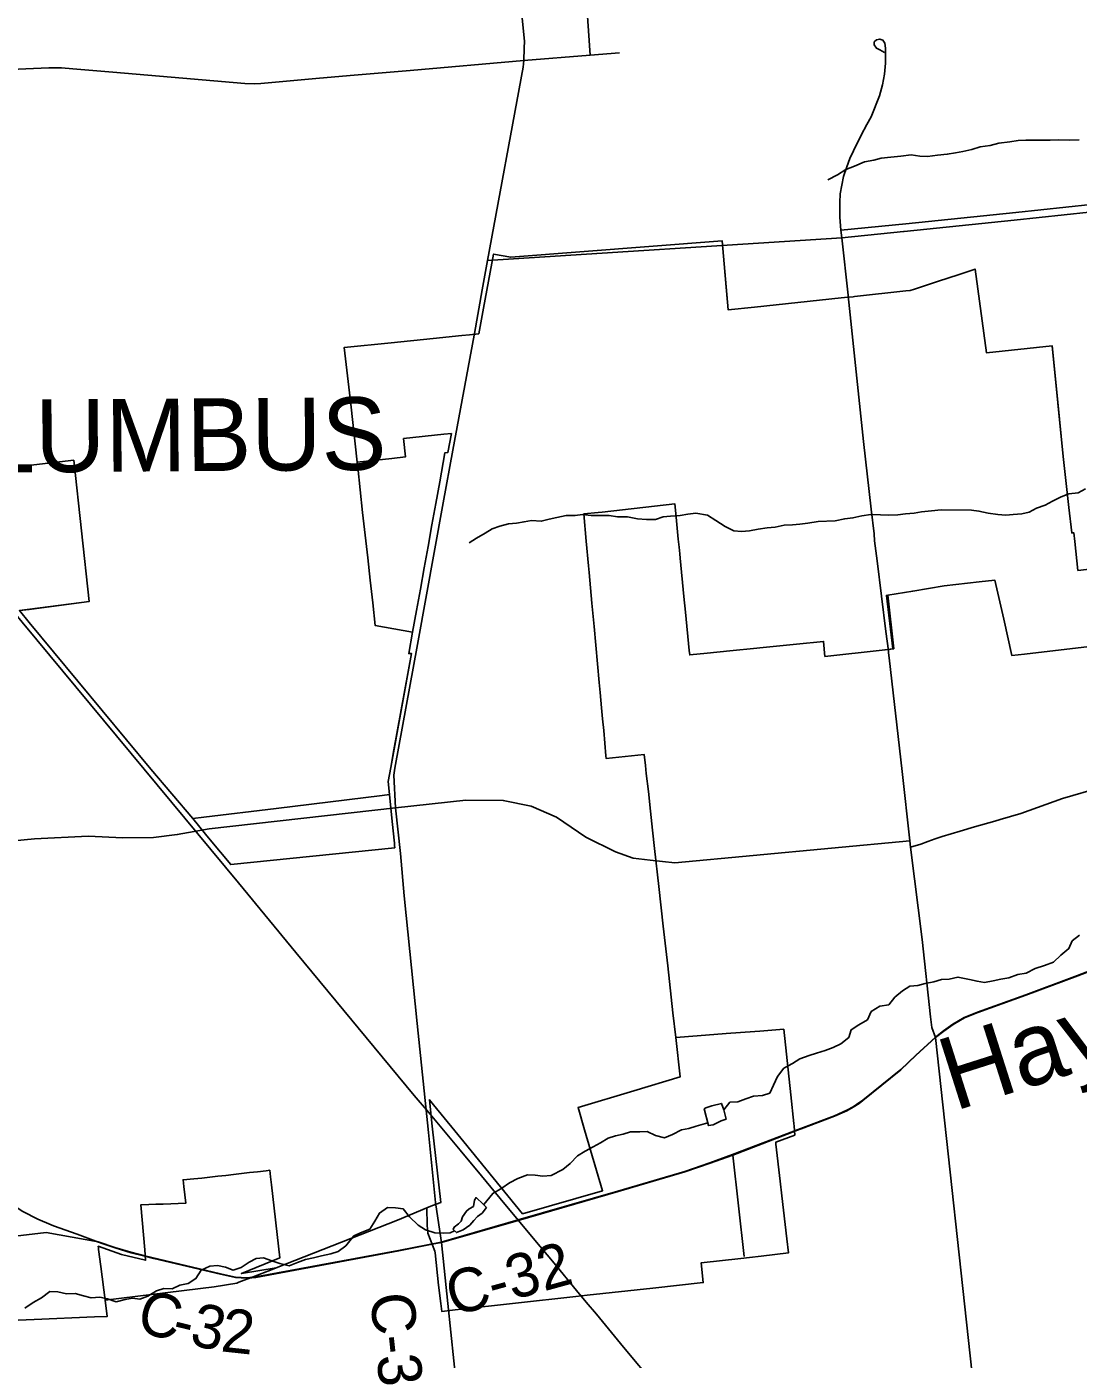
# Model space of a CAD drawing. Extents: x 114843 to 284848, y 317643 to 566895.
# Drawn here: x 158450 to 165679, y 419999 to 429159 of the extents above; entities that cross this region are included whole.
import ezdxf

# ---------------------------------------------------------------- set-up
doc = ezdxf.new("R2010")
doc.units = 0
for name, color, linetype in [('GM_X_City_Street', 7, 'Continuous'), ('GM_X_Corporation', 7, 'Continuous'), ('GM_X_Corporation_Text', 7, 'Continuous'), ('GM_X_County_Road', 7, 'Continuous'), ('GM_X_County_Road_Text', 7, 'Continuous'), ('GM_X_Minor_Lake', 7, 'Continuous'), ('GM_X_Minor_River', 7, 'Continuous'), ('GM_X_Minor_River_Text', 7, 'Continuous'), ('GM_X_Rail_Line', 7, 'Continuous'), ('GM_X_Township', 7, 'Continuous'), ('GM_X_Township_Road', 7, 'Continuous')]:
    doc.layers.add(name, color=color, linetype=linetype)

msp = doc.modelspace()

# ---------------------------------------------------------------- linework, layer by layer
at = {"layer": 'GM_X_City_Street'}
for p, q in [((162324.1, 428963.6), (162289.5, 429436.1)), ((164052.9, 427707.7), (164477.3, 427751.5)), ((164096.6, 427313.9), (164052.9, 427707.7)), ((165102.4, 418472.5), (164697.8, 422209.9))]:
    msp.add_line(p, q, dxfattribs=at)
for points in [[(164052.9, 427707.7), (164045.2, 427759.6), (164039.4, 427848.7), (164039.9, 427950.7), (164042.5, 428009.9), (164053.2, 428068.7), (164065.4, 428128.9), (164087.3, 428194.7), (164107.8, 428252.1), (164132.6, 428305.4), (164185.8, 428413.5), (164225.4, 428485.7), (164254, 428538.4), (164313.1, 428684.2), (164332.8, 428759.5), (164347, 428833.3), (164352.4, 428907.8), (164352.4, 429011.1), (164348.4, 429044.9), (164335, 429067), (164313.6, 429073.4), (164291.5, 429069.6), (164276.1, 429054.7), (164274.8, 429033.3), (164291.2, 429010.6), (164313.4, 428999.7), (164345.2, 428981.5)], [(161866.9, 428926.1), (162324.1, 428963.6), (162524.6, 428980.1)], [(164045.2, 427759.6), (164492.5, 427804.8), (165248.3, 427882.2), (166107.7, 427974.2), (166477.1, 428016.8), (166498.4, 428019.8)], [(164477.3, 427751.5), (164482.6, 427752.1), (165238.4, 427829.4), (166097.8, 427921.5), (166486.2, 427961)], [(164374.7, 424854.8), (164374, 424859.7), (164372.8, 424869.6), (164355.6, 425000.6), (164295.1, 425488.4), (164278.6, 425624.1), (164275.4, 425673.4), (164255.6, 425842.1), (164201.2, 426307.5), (164097.1, 427309), (164096.6, 427313.9)], [(164697.8, 422209.9), (164672.3, 422279.4), (164661.6, 422353), (164604.5, 422884.9), (164525.9, 423520.2), (164520.7, 423561.6), (164468.6, 424040), (164379, 424820.3), (164374.7, 424854.8)], [(164525.9, 423520.2), (164596, 423540), (164645, 423557.3), (164693.9, 423577.3), (164741.6, 423593.3), (164865.5, 423628.5), (164964, 423657.8), (165104.8, 423698.6), (165141.3, 423709.6), (165283.9, 423750.8), (165570.9, 423852.8), (166106.5, 424008.4)], [(158503.6, 423577.3), (158873.4, 423593.7), (159111.3, 423584.1), (159322.7, 423585.7), (159484.9, 423605.7), (159703.6, 423645), (160984.7, 423788.8), (161468.9, 423842.7), (161725.7, 423840.8), (161918.5, 423800.6), (162092.7, 423726.4), (162293.8, 423588.2), (162498.3, 423487.7), (162619.5, 423443.3), (162736.6, 423429), (162905.5, 423412.1), (164520.7, 423561.6)], [(156553.8, 422757.8), (156703.4, 422811), (156827.2, 422882), (156925.7, 422951.8), (156988.4, 423011.9), (157081.9, 423119.9), (157155.3, 423188.4), (157243, 423271.3), (157321.2, 423330.3), (157396, 423378.6), (157505.4, 423428.2), (157613.6, 423466), (157744.7, 423487.2), (158006.8, 423522.5), (158361.8, 423562), (158503.6, 423577.3)]]:
    msp.add_lwpolyline(points, dxfattribs=at)
at = {"layer": 'GM_X_Corporation'}
for points in [[(165892.4, 425445.8), (165675.8, 425421.8), (165653.7, 425620.6), (165647.1, 425680.2), (165633.2, 425678.7), (165613.9, 425853.1), (165577.1, 426184.7), (165574.9, 426204.6), (165536.1, 426600), (165499.5, 426964.7), (165047.4, 426917.4), (164968.4, 427492.7), (164859.2, 427456.4), (164711.5, 427407.4), (164551.6, 427354.3), (164522.2, 427345.9), (164492.1, 427342.2), (164140, 427304.2), (164130.1, 427303.1), (164070.6, 427296.8), (164049.3, 427295), (163452.7, 427230.6), (163271.6, 427212.7), (163229.6, 427687.2), (161777.4, 427574), (161658.9, 427595.7), (161624.6, 427410.4), (161589.9, 427223.3), (161557.4, 427047.7), (161493.9, 427040.7), (161441.6, 427035.1), (161245, 427015.6), (160954.3, 426986.7), (160633.1, 426954.3), (160677.2, 426565), (160721.3, 426165.8), (160725.1, 426130.8), (160742.3, 425975.2), (160759.4, 425820.5), (160776.7, 425664), (160793.9, 425508.6), (160811, 425353.7), (160828.2, 425197.5), (160845.2, 425043.4), (161102.7, 424996.1), (161076.4, 424849.6), (161095, 424850.6), (160952.1, 424066.9), (160934.5, 423970.1), (160943.7, 423880.6), (160894.1, 423874.6), (160165.6, 423785.8), (159666.6, 423725.1), (159591.7, 423715.9), (159303.8, 424055), (158468, 425063.4), (158400.5, 425145), (158467.3, 425153.7), (158879.1, 425207.1), (158773.2, 426178.7), (158460.2, 426143.2), (158232.8, 426117.5)], [(158232.8, 426117.5), (158460.2, 426143.2), (158773.2, 426178.7), (158879.1, 425207.1), (158400.5, 425145), (158468, 425063.4), (159303.8, 424055), (159591.7, 423715.9), (159679.6, 423609.1), (159711.4, 423570.6), (159852.2, 423400), (160980.1, 423515), (160979.1, 423530), (160977.5, 423545.8), (160962.3, 423696.4), (160943.7, 423880.6), (160934.5, 423970.1), (160952.1, 424066.9), (160974.4, 424188.9), (161095, 424850.6), (161076.4, 424849.6), (161102.7, 424996.1), (161129.5, 425144.8), (161156, 425291.9), (161182.6, 425439.6), (161209, 425586.3), (161235.6, 425734.1), (161262.1, 425881.3), (161288.7, 426029.3), (161325, 426230.8), (161345.9, 426233), (161369.6, 426362.1), (161317.3, 426358), (161041.1, 426327.2), (161053.1, 426201.4), (160960, 426191.4), (160721.3, 426165.8), (160677.2, 426565), (160633.1, 426954.3), (160954.3, 426986.7), (161245, 427015.6), (161441.6, 427035.1), (161493.9, 427040.7), (161557.4, 427047.7), (161589.9, 427223.3), (161624.6, 427410.4), (161658.9, 427595.7), (161777.4, 427574), (163229.6, 427687.2), (163243.7, 427527.8), (163257.8, 427368.5), (163271.6, 427212.7), (163452.7, 427230.6), (164049.3, 427295), (164070.6, 427296.8), (164130.1, 427303.1), (164140, 427304.2), (164492.1, 427342.2), (164522.2, 427345.9), (164551.6, 427354.3), (164711.5, 427407.4), (164859.2, 427456.4), (164968.4, 427492.7), (165047.4, 426917.4), (165499.5, 426964.7), (165574.9, 426204.6), (165577.1, 426184.7), (165613.9, 425853.1), (165633.2, 425678.7), (165647.1, 425680.2), (165653.7, 425620.6), (165675.8, 425421.8), (165892.4, 425445.8)], [(158061.2, 420253.7), (158502.4, 420272), (158915.6, 420290.4), (159003.5, 420294.2), (158989.2, 420404.8), (159739.5, 420497.8), (159894.1, 420523.1), (159908.6, 420528.8), (160007.5, 420565.6), (160136.4, 420616.1), (160164.7, 420627.2), (160997.7, 420955.9), (161201.3, 421040.4), (161202.8, 420921.7), (161208.4, 420867), (161254.5, 420741.6), (161257.9, 420731.3), (161281.8, 420509.1), (161297.7, 420383.4), (161303.6, 420326.8), (161395.8, 420339.6), (162225.5, 420430), (162302.4, 420438.9), (162753.9, 420488.6), (163100.9, 420526.8), (163085.7, 420662), (163357.9, 420691.3), (163418.7, 420698.9), (163499.6, 420708.2), (163686.4, 420729.6), (163675.2, 420826.1), (163663.6, 420925.3), (163652.1, 421024.3), (163640.6, 421123.2), (163628.8, 421224.3), (163599.3, 421476.9), (163598.5, 421491.1), (163729.6, 421540), (163725, 421600.4), (163722.7, 421620.7), (163701.9, 421816.3), (163653.9, 422267.5), (163488.5, 422254.7), (163455.7, 422252.1), (163257.3, 422237.3), (163058.2, 422222.4), (162910.9, 422211.4), (162892.1, 422380.5), (162856.2, 422703.2), (162825.9, 422976.4), (162795.5, 423249.2), (162766.5, 423510.6), (162752.5, 423636.6), (162738, 423767), (162723.1, 423900.7), (162709.2, 424025), (162703.2, 424079.5), (162694.7, 424155.8), (162607.3, 424146.5), (162433.7, 424128), (162432, 424147.2), (162416, 424321.1), (162408.6, 424402.4), (162401.7, 424477.1), (162392.2, 424581.7), (162385.8, 424651.4), (162362, 424908.6), (162350.3, 425035.9), (162335.5, 425196), (162316, 425407.2), (162311.7, 425453.5), (162296, 425623), (162278.8, 425809.6), (162378.9, 425819.8), (162405.3, 425822.7), (162905.5, 425878.5), (162912, 425811.9), (162929.2, 425637.1), (162934.7, 425580.3), (162939.1, 425535.8), (162942, 425505.7), (162967.8, 425243), (162978.4, 425135.5), (163004.2, 424872.1), (163007.3, 424840.3), (163127.2, 424852.5), (163282.6, 424868.2), (163469.5, 424887.2), (163489.6, 424889.2), (163742, 424915), (163927.9, 424933.9), (163937.1, 424830.5), (164330.4, 424873.6), (164410.3, 424882.5), (164368.8, 425250.4), (164540.4, 425279.1), (164756.9, 425315.2), (164997.7, 425343.2), (165104.3, 425355.5), (165165.5, 425085.4), (165221.9, 424836.1), (165308.8, 424846.3), (166727, 425013.6)], [(166727, 425013.6), (165308.8, 424846.3), (165221.9, 424836.1), (165165.5, 425085.4), (165104.3, 425355.5), (164997.7, 425343.2), (164756.9, 425315.2), (164540.4, 425279.1), (164368.8, 425250.4), (164359.5, 425249.4), (164403.2, 424882.2), (164330.4, 424873.6), (163937.1, 424830.5), (163927.9, 424933.9), (163742, 424915), (163489.6, 424889.2), (163469.5, 424887.2), (163282.6, 424868.2), (163127.2, 424852.5), (163007.3, 424840.3), (163004.2, 424872.1), (162978.4, 425135.5), (162967.8, 425243), (162942, 425505.7), (162939.1, 425535.8), (162934.7, 425580.3), (162929.2, 425637.1), (162912, 425811.9), (162905.5, 425878.5), (162405.3, 425822.7), (162378.9, 425819.8), (162278.8, 425809.6), (162296, 425623), (162311.7, 425453.5), (162316, 425407.2), (162335.5, 425196), (162350.3, 425035.9), (162362, 424908.6), (162385.8, 424651.4), (162392.2, 424581.7), (162401.7, 424477.1), (162408.6, 424402.4), (162416, 424321.1), (162432, 424147.2), (162433.7, 424128), (162607.3, 424146.5), (162694.7, 424155.8), (162703.2, 424079.5), (162709.2, 424025), (162723.1, 423900.7), (162738, 423767), (162752.5, 423636.6), (162766.5, 423510.6), (162795.5, 423249.2), (162825.9, 422976.4), (162856.2, 422703.2), (162892.1, 422380.5), (162910.9, 422211.4), (162941.1, 421939.5), (162623.2, 421844.7), (162239.7, 421730.4), (162285.1, 421576.1), (162408.5, 421157.7), (161858.6, 420999.6), (161454.9, 421494), (161392.9, 421569.9), (161247.3, 421748.1), (161218.4, 421783.5), (161236.1, 421602.1), (161295.9, 421076.2), (161238.8, 421055.7), (161201.3, 421040.4), (160997.7, 420955.9), (160164.7, 420627.2), (159925.9, 420588.4), (160189.6, 420695.6), (160132.5, 421199), (160126.2, 421253.7), (160121.1, 421298), (160096.3, 421295.2), (160036.7, 421288.4), (159982, 421282.1), (159927.4, 421275.9), (159872.7, 421269.6), (159818.1, 421263.4), (159763.5, 421257.1), (159708.8, 421250.9), (159654.2, 421244.7), (159599.5, 421238.4), (159524.6, 421233.1), (159529.9, 421186.5), (159543, 421072.1), (159388.9, 421066.2), (159338.8, 421064.3), (159288.7, 421062.3), (159234.5, 421060.3), (159262.6, 420752.4), (159267.3, 420679.4), (159102.1, 420718.2), (158941.7, 420776.5), (158942.5, 420765.6), (158943.9, 420754.4), (158959.2, 420636.5), (158989.2, 420404.8), (159003.5, 420294.2), (158915.6, 420290.4), (158502.4, 420272), (158061.2, 420253.7)]]:
    msp.add_lwpolyline(points, dxfattribs=at)
at = {"layer": 'GM_X_County_Road'}
for p, q in [((161618.5, 427552.6), (164052.9, 427707.7)), ((161248.6, 420791.5), (161301, 420801.9)), ((161437.7, 419493.3), (161344.7, 420383.1))]:
    msp.add_line(p, q, dxfattribs=at)
for points in [[(161525.2, 427039.1), (161527.1, 427049.5), (161581.2, 427349.6), (161618.5, 427552.6), (161862.2, 428880.8), (161866.9, 428926.1), (161870.4, 429010.7), (161872, 429060.2), (161817.4, 429604.8)], [(156586.2, 428788.9), (156649.1, 428793), (156887.7, 428808.4), (156986.9, 428811), (157221.5, 428818.7), (157844.1, 428845.5), (158232.9, 428860.5), (158601.3, 428875.5), (158643.9, 428875.8), (158688.9, 428874.9), (158766.6, 428868.6), (159042.9, 428845.4), (159121.2, 428839.1), (159523.4, 428805.1), (159868.2, 428774.6), (159949.7, 428767.4), (160012.5, 428766), (160060, 428767.6), (160463.5, 428804.4), (160701.3, 428824.6), (161085.6, 428857.1), (161866.9, 428926.1)], [(161261.7, 421061), (161259.3, 421076.5), (161211.3, 421559), (161133.6, 422307.6), (161044, 423184), (161019.2, 423475.1), (160984.7, 423788.8), (160973.3, 424014.4), (160980.4, 424062.7), (161136.3, 424912.3), (161312.9, 425884.9), (161379.7, 426247.4), (161525.2, 427039.1)], [(163748.3, 421573.2), (163773, 421582.7), (164003.3, 421669.3), (164087.9, 421707.6), (164131.8, 421732.5), (164172, 421758.1), (164198.1, 421777), (164459.1, 421987.9), (164562.3, 422086.5), (164697.8, 422209.9), (164753.9, 422254.2), (164818.1, 422300.3), (164895.2, 422346.2), (164987.9, 422383.2), (165318.8, 422502.2), (165675, 422634.2), (165979.8, 422751.7)], [(157518, 421744.9), (158193.3, 421173.8), (158300.7, 421094.3), (158423.1, 421014.5), (158526.6, 420962.8), (158619.2, 420922.2)], [(161301, 420801.9), (161828.5, 420953.7), (162515.1, 421152.7), (162974.9, 421287.7), (163147.5, 421347.6), (163303.6, 421403.1), (163748.3, 421573.2)], [(161344.7, 420383.1), (161301, 420801.9), (161261.7, 421061)], [(158619.2, 420922.2), (158633.8, 420915.7), (158797, 420858.1), (158943.1, 420803.6), (158967.9, 420795.3)], [(158967.9, 420795.3), (159057.2, 420765.5), (159167.8, 420731.5), (159262.6, 420707.5), (159324.4, 420692.9)], [(159997.6, 420559.7), (160025.7, 420562), (161007.7, 420743.7), (161248.6, 420791.5)], [(159324.4, 420692.9), (159782.6, 420584.5), (159886, 420561), (159963.9, 420556.9), (159997.6, 420559.7)]]:
    msp.add_lwpolyline(points, dxfattribs=at)
at = {"layer": 'GM_X_Minor_Lake'}
for points in [[(163242.9, 421713.5), (163224.9, 421758.3), (163159, 421740.1), (163118.9, 421726.3), (163106.9, 421720.3), (163137.3, 421605.9), (163168.2, 421611.6), (163224.4, 421637.4), (163258.5, 421649.2)], [(163258.5, 421649.2), (163242.9, 421713.5)], [(161588.8, 421065.6), (161539.1, 421110), (161527, 421092), (161520.7, 421050), (161492.6, 421034.1), (161472.5, 421018.1), (161446.3, 420978.2), (161436.1, 420948.2), (161418, 420930.2), (161387.9, 420908.3), (161381.8, 420890.3), (161403.7, 420870.1), (161449.8, 420887.9), (161496, 420921.7), (161524.2, 420953.6), (161548.3, 420981.6), (161580.5, 421003.5), (161610.7, 421041.4)], [(161610.7, 421041.4), (161588.8, 421065.6)]]:
    msp.add_lwpolyline(points, dxfattribs=at)
at = {"layer": 'GM_X_Minor_River'}
for points in [[(163957.1, 428106), (164023.3, 428141.7), (164081.5, 428177.4), (164139.6, 428199.1), (164207.8, 428228.8), (164273.9, 428240.5), (164324, 428254.2), (164390.1, 428261.8), (164458.1, 428269.4), (164530.2, 428277), (164590.1, 428268.7), (164642.1, 428266.3), (164710.2, 428276), (164778.2, 428281.6), (164834.3, 428291.3), (164884.3, 428301), (164946.4, 428314.7), (165004.6, 428332.4), (165072.6, 428342), (165132.7, 428357.7), (165206.8, 428367.3), (165264.9, 428376.9), (165318.9, 428378.6), (165430.9, 428378), (165484.9, 428379.6), (165544.9, 428381.3), (165620.9, 428378.8), (165684.9, 428380.4)], [(165728.8, 425981.3), (165678.6, 425955.6), (165612.6, 425947.9), (165560.4, 425926.2), (165500.3, 425898.5), (165450.1, 425870.7), (165391.9, 425849), (165339.8, 425821.2), (165289.7, 425811.5), (165229.7, 425805.8), (165179.6, 425802.1), (165125.7, 425806.4), (165059.7, 425814.8), (164995.8, 425829.3), (164943.8, 425835.6), (164735.8, 425836.8), (164669.7, 425831.2), (164601.7, 425823.6), (164549.6, 425813.9), (164491.6, 425810.2), (164437.5, 425802.5), (164373.5, 425800.9), (164319.5, 425803.2), (164251.5, 425805.6), (164189.5, 425796), (164129.4, 425782.3), (164073.3, 425776.6), (164007.2, 425763), (163891.2, 425757.6), (163819.1, 425746), (163765.1, 425740.4), (163715, 425734.6), (163657, 425733), (163594.9, 425719.3), (163540.9, 425713.6), (163478.8, 425704)], [(163478.8, 425704), (163418.7, 425694.3), (163362.7, 425688.6), (163310.7, 425692.9), (163250.9, 425723.4), (163187.1, 425763.9), (163129.3, 425800.3), (163049.4, 425814.8), (162995.4, 425809.2), (162941.3, 425799.4), (162875.3, 425793.8), (162825.2, 425790.1), (162773.1, 425772.4), (162711.1, 425770.8), (162649.1, 425777.1), (162579.2, 425789.6), (162511.2, 425790), (162453.2, 425798.4), (162393.2, 425798.7), (162329.2, 425799.1), (162271.2, 425805.5), (162221.2, 425797.8), (162159.2, 425798.1), (162093.1, 425784.5), (162041, 425772.8), (161986.9, 425759), (161920.9, 425763.5), (161868.9, 425755.8), (161816.8, 425746), (161760.8, 425742.4), (161702.7, 425726.7), (161650.6, 425706.9), (161600.4, 425677.1), (161542.2, 425643.4), (161492, 425611.6)], [(163242.9, 421713.5), (163283.2, 421765.4), (163337.2, 421769.1), (163393.3, 421788.8), (163445.5, 421806.5), (163507.5, 421812.2), (163557.6, 421827.9), (163583.9, 421883.9), (163610.3, 421941.9), (163654.6, 421999.9), (163714.8, 422031.6), (163765, 422063.4), (163829.2, 422087.1), (163879.3, 422102.8), (163937.4, 422122.5), (163993.5, 422142.2), (164045.7, 422168), (164102, 422211.8), (164118.3, 422263.8), (164170.5, 422297.6), (164228.7, 422333.4), (164255, 422389.4), (164313.3, 422427.2), (164375.3, 422434.8), (164417.6, 422488.7), (164469.9, 422532.5), (164520.1, 422564.3), (164576.1, 422568), (164626.2, 422581.7), (164684.3, 422593.4), (164738.4, 422609.2), (164790.4, 422612.9), (164850.5, 422626.5), (164930.4, 422610), (164982.4, 422597.7), (165034.3, 422589.3), (165094.4, 422601), (165146.5, 422610.7), (165200.5, 422620.4), (165262.7, 422644.1), (165320.7, 422653.8), (165383, 422685.5), (165447.1, 422705.2), (165507.2, 422728.9), (165559.5, 422776.7), (165613.8, 422822.5), (165636.1, 422874.6), (165686.4, 422914.4)], [(161592.2, 421061.9), (161653.3, 421139.4), (161715.5, 421175.1), (161767.7, 421212.9), (161825.9, 421242.7), (161892.1, 421266.3), (161944.1, 421264), (161998, 421257.7), (162056.1, 421263.3), (162134.3, 421303), (162186.6, 421344.8), (162236.9, 421398.6), (162289.1, 421430.4), (162343.3, 421460.2), (162393.4, 421485.9), (162447.6, 421519.7), (162497.7, 421535.5), (162549.8, 421547.2), (162599.9, 421562.9), (162663.9, 421562.5), (162715.9, 421564.2), (162771.8, 421537.8), (162833.7, 421521.4), (162889.8, 421543.1), (162950, 421576.9), (163002.1, 421584.6), (163052.2, 421600.3), (163132.5, 421624.1)], [(158436.3, 420350.7), (158494.5, 420388.4), (158550.7, 420422.2), (158609, 420464), (158663, 420463.6), (158722.9, 420449.2), (158782.9, 420450.9), (158840.8, 420434.5), (158892.8, 420422.1), (158952.8, 420425.7), (159004.7, 420415.4), (159064.6, 420395), (159126.7, 420410.6), (159176.8, 420418.4), (159228.7, 420412), (159282.9, 420433.8), (159343.1, 420469.5), (159393.2, 420485.2), (159449.2, 420482.9), (159503.3, 420508.6), (159559.4, 420520.3), (159613.6, 420554.1), (159650, 420612), (159708.1, 420639.8), (159762.2, 420643.5), (159816.1, 420633.1), (159870, 420612.7), (159924.1, 420630.4), (159978.3, 420666.2), (160028.5, 420692), (160078.5, 420695.7), (160134.4, 420675.3), (160190.3, 420656.9), (160254.2, 420642.5), (160312.3, 420664.2), (160366.4, 420683.9), (160420.5, 420695.6), (160476.6, 420709.3), (160540.7, 420722.9), (160590.8, 420740.7), (160643, 420778.5), (160699.5, 420848.3), (160755.6, 420872.1), (160807.7, 420893.8), (160842.1, 420947.8), (160874.4, 421003.7), (160930.6, 421041.5), (160984.6, 421041.2), (161038.6, 421032.8), (161082.3, 420978.4), (161139.9, 420919.9), (161191.7, 420889.5), (161255.6, 420869), (161311.6, 420866.7), (161361.6, 420868.4), (161390, 420882.7)]]:
    msp.add_lwpolyline(points, dxfattribs=at)
at = {"layer": 'GM_X_Rail_Line'}
msp.add_lwpolyline([(162775.1, 419815.8), (162553.2, 420083.3), (162366.2, 420309), (162296.6, 420391.6), (162229.2, 420471.6), (162075, 420659.5), (161980.1, 420775.4), (161737.6, 421065.7), (161577.1, 421259.8), (161429.3, 421437.4), (161212.6, 421696.9), (161114.3, 421813.2), (160299.1, 422795.9), (159906.6, 423274.1), (158329.5, 425172.8)], dxfattribs=at)
at = {"layer": 'GM_X_Township'}
for points in [[(157549.5, 420749.6), (158583.1, 420869.7), (158941.9, 420806.4), (159056, 420768.4), (159166.6, 420734.3), (159261.4, 420710.3), (159781.5, 420587.3), (159884.8, 420563.8), (159962.7, 420559.7), (160024.5, 420564.8), (161006.5, 420746.6), (161299.8, 420804.7), (161827.3, 420956.6), (162514, 421155.6), (162973.7, 421290.5), (163146.3, 421350.4), (163302.4, 421405.9), (163771.8, 421585.5), (164002.2, 421672.1), (164086.7, 421710.4), (164130.6, 421735.3), (164170.8, 421760.9), (164196.9, 421779.8), (164457.9, 421990.8), (164561.1, 422089.4), (164696.6, 422212.7), (164752.7, 422257), (164816.9, 422303.1), (164894, 422349.1), (164986.7, 422386), (165317.6, 422505.1), (165673.8, 422637), (165978.6, 422754.5)], [(165978.6, 422754.5), (165673.8, 422637), (165317.6, 422505.1), (164986.7, 422386), (164894, 422349.1), (164816.9, 422303.1), (164752.7, 422257), (164696.6, 422212.7), (164561.1, 422089.4), (164457.9, 421990.8), (164196.9, 421779.8), (164170.8, 421760.9), (164130.6, 421735.3), (164086.7, 421710.4), (164002.2, 421672.1), (163771.8, 421585.5), (163302.4, 421405.9), (163146.3, 421350.4), (162973.7, 421290.5), (162514, 421155.6), (161827.3, 420956.6), (161299.8, 420804.7), (161006.5, 420746.6), (160024.5, 420564.8), (159962.7, 420559.7), (159884.8, 420563.8), (159781.5, 420587.3), (159261.4, 420710.3), (159166.6, 420734.3), (159056, 420768.4), (158941.9, 420806.4), (158583.1, 420869.7), (157549.5, 420749.6)]]:
    msp.add_lwpolyline(points, dxfattribs=at)
at = {"layer": 'GM_X_Township_Road'}
msp.add_line((163381.7, 420706.6), (163303.6, 421403.1), dxfattribs=at)

# ---------------------------------------------------------------- texts
at = {"layer": 'GM_X_Corporation_Text'}
msp.add_text('COLUMBUS', height=500.02, rotation=0.41222, dxfattribs=at).set_placement((157134.7, 426086))
at = {"layer": 'GM_X_County_Road_Text'}
for s, height, rotation, p in [('C-32', 300.01, 15.37063, (161381.5, 420294.1)), ('C', 300, 346.08353, (159194.9, 420191.2)), ('3', 300, 347.32819, (159560.7, 420101.1)), ('C-3', 300.01, 276.23616, (160808.4, 420442.6)), ('2', 300, 353.84956, (159777.7, 420054.5)), ('-', 300, 346.30992, (159435.3, 420131.6))]:
    msp.add_text(s, height=height, rotation=rotation, dxfattribs=at).set_placement(p)
at = {"layer": 'GM_X_Minor_River_Text'}
msp.add_text('Hayden', height=500.06, rotation=17.66096, dxfattribs=at).set_placement((164826.7, 421703.7))

doc.saveas('drawing.dxf')
